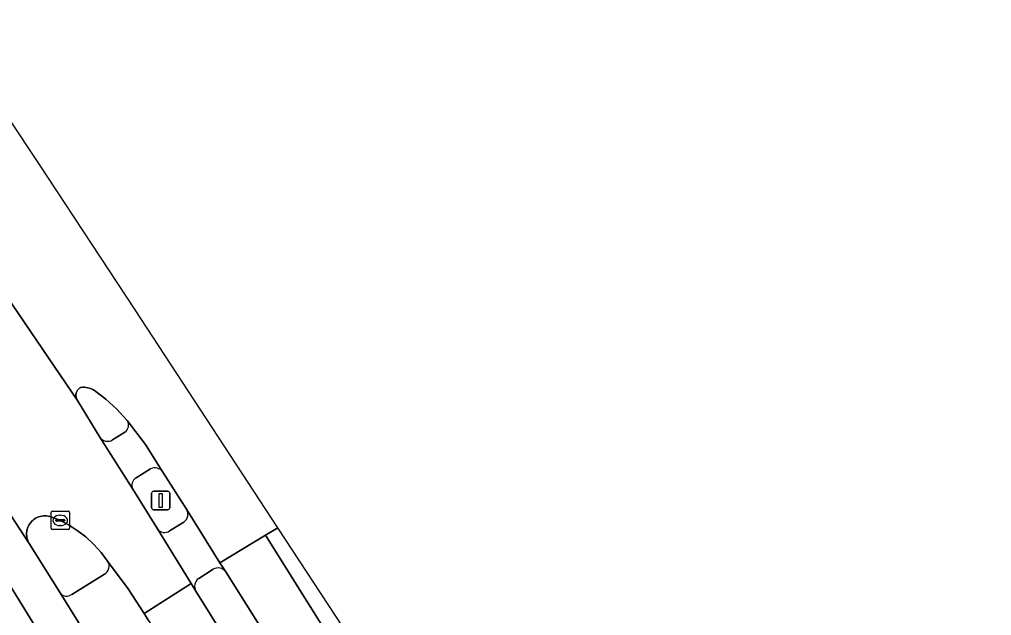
# Model space of a CAD drawing. Extents: x 159279 to 160377, y 384531 to 385888.
# Drawn here: x 160168.8 to 160221.6, y 385055.5 to 385087.8 of the extents above; entities that cross this region are included whole.
import ezdxf

# ---------------------------------------------------------------- set-up
doc = ezdxf.new("R2010")
doc.units = 0
for name, color, linetype in [('IMGEO_Berm_groen', 7, 'Continuous'), ('IMGEO_Fietspad_gesloten', 7, 'Continuous'), ('IMGEO_Fietspad_open', 7, 'Continuous'), ('IMGEO_Kolk', 7, 'Continuous'), ('IMGEO_Lichtmast', 7, 'Continuous'), ('IMGEO_Rijbaan_regionaal_gesloten', 7, 'Continuous'), ('IMGEO_Verkeerseiland_open', 7, 'Continuous'), ('IMGEO_Voetpad_open', 7, 'Continuous')]:
    doc.layers.add(name, color=color, linetype=linetype)

msp = doc.modelspace()

# ---------------------------------------------------------------- linework, layer by layer
at = {"layer": 'IMGEO_Berm_groen'}
for points in [[(160179.334, 385057.976), (160178.545, 385057.474)], [(160216.856, 384999.261), (160216.392, 385000), (160205.563, 385017.238), (160180.012, 385057.824)], [(160178.397, 385056.78), (160189.185, 385039.456), (160194.047, 385031.966), (160204.253, 385016.183), (160214.395, 385000), (160215.266, 384998.611), (160220.629, 384989.936), (160226.634, 384980.147), (160236.881, 384963.273), (160239.796, 384958.566), (160247.653, 384946.044), (160256.221, 384932.424), (160259.162, 384927.817), (160261.97, 384923.628)]]:
    msp.add_lwpolyline(points, dxfattribs=at)
for centre, radius, start, end in [((160179.59, 385057.531), 0.514, 34.7884, 119.9394), ((160178.842, 385057.048), 0.519, 124.8848, 211.0385)]:
    msp.add_arc(centre, radius, start, end, dxfattribs=at)
at = {"layer": 'IMGEO_Fietspad_gesloten'}
for points in [[(160210.087, 384993.902), (160206.276, 385000), (160205.247, 385001.647), (160203.715, 385004.101), (160200.51, 385009.232), (160199.013, 385011.635), (160181.714, 385039.404), (160173.065, 385053.397), (160171.023, 385056.685), (160169.345, 385059.369), (160163.754, 385067.934)], [(160166.876, 385059.364), (160179.615, 385038.726), (160198.505, 385008.409), (160203.781, 385000), (160214.678, 384982.63)]]:
    msp.add_lwpolyline(points, dxfattribs=at)
at = {"layer": 'IMGEO_Fietspad_open'}
for points in [[(160176.594, 385063.243), (160175.651, 385064.741), (160174.655, 385066.048)], [(160173.174, 385065.144), (160174.968, 385062.317)], [(160174.542, 385065.41), (160173.868, 385064.988)], [(160175.145, 385062.929), (160175.932, 385063.423)]]:
    msp.add_lwpolyline(points, dxfattribs=at)
for centre, radius, start, end in [((160174.263, 385065.788), 0.47, 306.362, 33.5503), ((160173.604, 385065.433), 0.518, 213.9577, 300.7051), ((160176.164, 385062.969), 0.51, 32.4902, 117.0875), ((160175.363, 385062.534), 0.451, 118.9136, 208.825)]:
    msp.add_arc(centre, radius, start, end, dxfattribs=at)
at = {"layer": 'IMGEO_Kolk'}
for p, q in [((160170.525, 385060.198), (160170.525, 385061.05)), ((160170.6, 385061.124), (160171.452, 385061.124)), ((160171.013, 385060.904), (160171.038, 385060.904)), ((160171.526, 385061.05), (160171.526, 385060.198)), ((160170.784, 385060.618), (160170.784, 385060.63)), ((160171.222, 385060.581), (160170.824, 385060.581)), ((160170.827, 385060.667), (160171.225, 385060.667)), ((160171.036, 385060.344), (160171.011, 385060.344)), ((160171.268, 385060.63), (160171.268, 385060.618)), ((160171.452, 385060.124), (160170.6, 385060.124))]:
    msp.add_line(p, q, dxfattribs=at)
for points in [[(160170.525, 385060.198), (160170.525, 385061.05)], [(160170.6, 385061.124), (160171.452, 385061.124)], [(160171.526, 385061.05), (160171.526, 385060.198)], [(160171.452, 385060.124), (160170.6, 385060.124)]]:
    msp.add_lwpolyline(points, dxfattribs=at)
for centre, radius, start, end in [((160170.602, 385061.048), 0.0765, 91.552, 178.448), ((160170.602, 385061.048), 0.0765, 91.552, 178.448), ((160171.45, 385061.048), 0.0765, 1.552, 88.448), ((160171.45, 385061.048), 0.0765, 1.552, 88.448), ((160170.602, 385060.2), 0.0765, 181.552, 268.448), ((160170.602, 385060.2), 0.0765, 181.552, 268.448), ((160170.824, 385060.627), 0.0403, 85.8775, 175.7526), ((160170.821, 385060.617), 0.0366, 178.938, 274.7102), ((160171.225, 385060.624), 0.043, 264.8664, 352.4533), ((160171.229, 385060.629), 0.0386, 1.7309, 96.639), ((160171.45, 385060.2), 0.0765, 271.552, 358.448), ((160171.45, 385060.2), 0.0765, 271.552, 358.448)]:
    msp.add_arc(centre, radius, start, end, dxfattribs=at)
for centre, major_axis, ratio, start_param, end_param in [((160171.012, 385060.624), (-0.387, 0.002), 0.722429, 4.712389, 7.853982), ((160171.037, 385060.624), (-0.39, 0.002), 0.717154, 1.570796, 4.712389)]:
    msp.add_ellipse(centre, major_axis=major_axis, ratio=ratio, start_param=start_param, end_param=end_param, dxfattribs=at)
at = {"layer": 'IMGEO_Lichtmast'}
for p, q in [((160175.982, 385061.302), (160175.982, 385062.102)), ((160175.982, 385062.102), (160175.982, 385061.302)), ((160176.082, 385062.202), (160176.872, 385062.202)), ((160176.872, 385062.202), (160176.082, 385062.202)), ((160176.972, 385062.102), (160176.972, 385061.302)), ((160176.972, 385061.302), (160176.972, 385062.102)), ((160176.872, 385061.202), (160176.082, 385061.202)), ((160176.082, 385061.202), (160176.872, 385061.202))]:
    msp.add_line(p, q, dxfattribs=at)
msp.add_lwpolyline([(160176.402, 385062.077), (160176.552, 385062.077), (160176.552, 385061.327), (160176.402, 385061.327), (160176.402, 385062.077)], dxfattribs=at)
for centre, start, end in [((160176.082, 385062.102), 90, 180), ((160176.082, 385062.102), 90, 180), ((160176.872, 385062.102), 0, 90), ((160176.872, 385062.102), 360, 90), ((160176.082, 385061.302), 180, 270), ((160176.082, 385061.302), 180, 270), ((160176.872, 385061.302), 270, 0), ((160176.872, 385061.302), 270, 0)]:
    msp.add_arc(centre, 0.1, start, end, dxfattribs=at)
at = {"layer": 'IMGEO_Rijbaan_regionaal_gesloten'}
for points in [[(160167.188, 385074.13), (160171.967, 385067.138), (160171.943, 385067.175), (160171.923, 385067.213), (160171.907, 385067.252), (160171.894, 385067.293), (160171.885, 385067.334), (160171.88, 385067.377), (160171.878, 385067.419), (160171.881, 385067.462), (160171.887, 385067.504), (160171.897, 385067.545), (160171.91, 385067.586), (160171.927, 385067.625), (160171.947, 385067.662), (160171.971, 385067.697), (160171.998, 385067.73), (160172.028, 385067.761), (160172.06, 385067.789), (160172.094, 385067.813), (160172.131, 385067.835), (160172.158, 385067.839), (160172.251, 385067.848), (160172.346, 385067.849), (160172.439, 385067.841), (160172.532, 385067.825), (160172.623, 385067.801), (160172.712, 385067.769), (160172.797, 385067.729), (160172.878, 385067.681), (160173.504, 385067.202), (160174.105, 385066.651), (160174.655, 385066.048), (160175.651, 385064.741), (160176.594, 385063.243), (160177.882, 385061.24), (160179.699, 385058.326), (160182.18, 385059.824), (160182.846, 385060.226), (160175.086, 385072.045), (160169.907, 385079.932), (160164.649, 385087.808)], [(160163.754, 385067.934), (160169.345, 385059.369), (160169.307, 385059.437), (160169.27, 385059.517), (160169.241, 385059.6), (160169.219, 385059.685), (160169.205, 385059.772), (160169.199, 385059.86), (160169.201, 385059.948), (160169.21, 385060.035), (160169.228, 385060.122), (160169.253, 385060.206), (160169.285, 385060.288), (160169.325, 385060.366), (160169.371, 385060.441), (160169.424, 385060.511), (160169.483, 385060.577), (160169.548, 385060.636), (160169.617, 385060.69), (160169.692, 385060.737), (160169.77, 385060.778), (160169.851, 385060.811), (160169.935, 385060.837), (160170.021, 385060.856), (160170.109, 385060.866), (160170.197, 385060.869), (160170.284, 385060.864), (160170.371, 385060.851), (160170.457, 385060.83), (160170.821, 385060.707), (160171.026, 385060.624), (160171.247, 385060.516), (160171.455, 385060.4), (160171.952, 385060.083), (160172.418, 385059.722), (160172.85, 385059.321), (160173.244, 385058.883), (160173.598, 385058.412), (160174.723, 385056.913), (160175.579, 385055.574), (160178.142, 385057.194), (160176.308, 385060.169), (160174.968, 385062.317), (160173.174, 385065.144), (160171.967, 385067.138), (160167.188, 385074.13)], [(160265.177, 384925.604), (160243.406, 384959.7), (160218.895, 384998.23), (160205.151, 385026.253), (160182.846, 385060.226), (160182.18, 385059.824), (160197.601, 385035.191), (160205.034, 385023.524), (160216.856, 384999.261), (160222.272, 384990.718), (160228.231, 384981.46), (160242.328, 384959.696), (160246.716, 384952.886), (160250.148, 384947.423), (160258.366, 384934.027), (160264.026, 384924.964), (160265.177, 384925.604)], [(160220.629, 384989.936), (160215.266, 384998.611), (160214.395, 385000), (160204.253, 385016.183), (160194.047, 385031.966), (160189.185, 385039.456), (160178.397, 385056.78), (160178.142, 385057.194), (160175.579, 385055.574), (160175.857, 385055.139), (160176.758, 385053.678), (160179.887, 385048.674), (160190.754, 385031.457), (160199.501, 385017.835), (160200.693, 385015.981), (160201.737, 385014.49), (160210.824, 385000), (160212.881, 384996.719)]]:
    msp.add_lwpolyline(points, dxfattribs=at)
msp.add_lwpolyline([(160182.18, 385059.824), (160179.699, 385058.326), (160180.012, 385057.824), (160205.563, 385017.238), (160216.392, 385000), (160216.856, 384999.261), (160205.034, 385023.524), (160197.601, 385035.191)], close=True, dxfattribs=at)
at = {"layer": 'IMGEO_Verkeerseiland_open'}
for points in [[(160174.655, 385066.048), (160174.105, 385066.651), (160173.504, 385067.202), (160172.878, 385067.681), (160172.797, 385067.729), (160172.712, 385067.769), (160172.623, 385067.801), (160172.532, 385067.825), (160172.439, 385067.841), (160172.346, 385067.849), (160172.251, 385067.848), (160172.158, 385067.839), (160172.131, 385067.835), (160172.094, 385067.813), (160172.06, 385067.789), (160172.028, 385067.761), (160171.998, 385067.73), (160171.971, 385067.697), (160171.947, 385067.662), (160171.927, 385067.625), (160171.91, 385067.586), (160171.897, 385067.545), (160171.887, 385067.504), (160171.881, 385067.462), (160171.878, 385067.419), (160171.88, 385067.377), (160171.885, 385067.334), (160171.894, 385067.293), (160171.907, 385067.252), (160171.923, 385067.213), (160171.943, 385067.175), (160171.967, 385067.138), (160173.174, 385065.144)], [(160173.868, 385064.988), (160174.542, 385065.41)], [(160175.932, 385063.423), (160175.145, 385062.929)], [(160177.882, 385061.24), (160176.594, 385063.243)], [(160174.968, 385062.317), (160176.308, 385060.169)], [(160173.598, 385058.412), (160173.244, 385058.883), (160172.85, 385059.321), (160172.418, 385059.722), (160171.952, 385060.083), (160171.455, 385060.4), (160171.247, 385060.516), (160171.026, 385060.624), (160170.821, 385060.707), (160170.457, 385060.83), (160170.371, 385060.851), (160170.284, 385060.864), (160170.197, 385060.869), (160170.109, 385060.866), (160170.021, 385060.856), (160169.935, 385060.837), (160169.851, 385060.811), (160169.77, 385060.778), (160169.692, 385060.737), (160169.617, 385060.69), (160169.548, 385060.636), (160169.483, 385060.577), (160169.424, 385060.511), (160169.371, 385060.441), (160169.325, 385060.366), (160169.285, 385060.288), (160169.253, 385060.206), (160169.228, 385060.122), (160169.21, 385060.035), (160169.201, 385059.948), (160169.199, 385059.86), (160169.205, 385059.772), (160169.219, 385059.685), (160169.241, 385059.6), (160169.27, 385059.517), (160169.307, 385059.437), (160169.345, 385059.369), (160171.023, 385056.685)], [(160176.967, 385060.051), (160177.737, 385060.529)], [(160171.648, 385056.61), (160173.426, 385057.709)]]:
    msp.add_lwpolyline(points, dxfattribs=at)
for centre, radius, start, end in [((160174.263, 385065.788), 0.47, 306.362, 33.5503), ((160173.604, 385065.433), 0.518, 213.9577, 300.7051), ((160176.164, 385062.969), 0.51, 32.4902, 117.0875), ((160175.363, 385062.534), 0.451, 118.9136, 208.825), ((160177.415, 385060.965), 0.542, 306.4816, 30.4649), ((160176.696, 385060.434), 0.47, 214.4096, 305.2869), ((160173.194, 385058.138), 0.488, 298.3664, 34.1371), ((160171.372, 385056.95), 0.438, 217.218, 309.0965)]:
    msp.add_arc(centre, radius, start, end, dxfattribs=at)
at = {"layer": 'IMGEO_Voetpad_open'}
for points in [[(160180.012, 385057.824), (160179.699, 385058.326), (160177.882, 385061.24)], [(160177.737, 385060.529), (160176.967, 385060.051)], [(160176.308, 385060.169), (160178.142, 385057.194), (160178.397, 385056.78)], [(160214.678, 384982.63), (160203.781, 385000), (160198.505, 385008.409), (160179.615, 385038.726), (160166.876, 385059.364)], [(160174.723, 385056.913), (160173.598, 385058.412)], [(160173.426, 385057.709), (160171.648, 385056.61)], [(160178.545, 385057.474), (160179.334, 385057.976)], [(160171.023, 385056.685), (160173.065, 385053.397)], [(160175.857, 385055.139), (160175.579, 385055.574), (160174.723, 385056.913)]]:
    msp.add_lwpolyline(points, dxfattribs=at)
for centre, radius, start, end in [((160177.415, 385060.965), 0.542, 306.4816, 30.4649), ((160176.696, 385060.434), 0.47, 214.4096, 305.2869), ((160173.194, 385058.138), 0.488, 298.3664, 34.1371), ((160179.59, 385057.531), 0.514, 34.7884, 119.9394), ((160178.842, 385057.048), 0.519, 124.8848, 211.0385), ((160171.372, 385056.95), 0.438, 217.218, 309.0965)]:
    msp.add_arc(centre, radius, start, end, dxfattribs=at)

doc.saveas('drawing.dxf')
